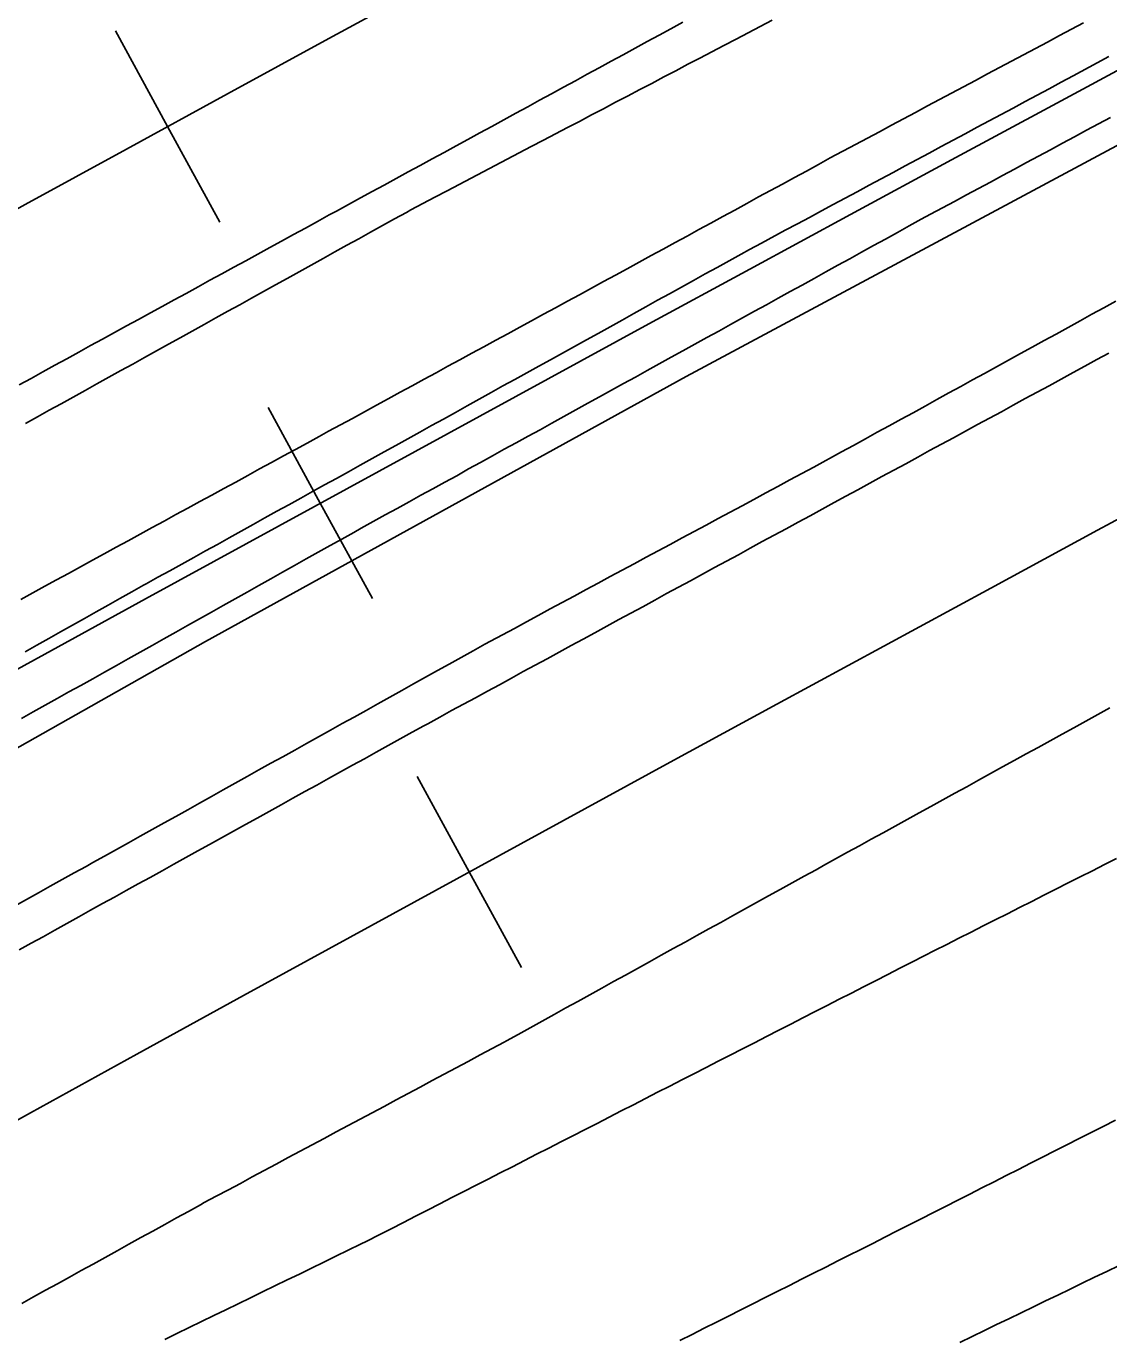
# Model space of a CAD drawing. Extents: x 1901471 to 1963503, y 756461 to 799997.
# Drawn here: x 1928420.2 to 1928499.8, y 772468.4 to 772564.7 of the extents above; entities that cross this region are included whole.
import ezdxf

# ---------------------------------------------------------------- set-up
doc = ezdxf.new("R2010")
doc.units = 0
for name, color, linetype in [('RD_EX_DR_ErosCtrl', 7, 'Continuous'), ('RD_EX_Fence_Other', 7, 'Continuous'), ('RD_EX_H2O', 7, 'Continuous'), ('RD_EX_Road', 7, 'Continuous'), ('RD_HC_Cl', 7, 'Continuous'), ('RD_HC_Data_Tic', 7, 'Continuous')]:
    doc.layers.add(name, color=color, linetype=linetype)

msp = doc.modelspace()

# ---------------------------------------------------------------- linework, layer by layer
at = {"layer": 'RD_EX_DR_ErosCtrl'}
for points in [[(1928419.84, 772522.58), (1928420.72, 772523.06), (1928421.6, 772523.54), (1928422.47, 772524.02), (1928423.35, 772524.49), (1928424.23, 772524.97), (1928425.11, 772525.45), (1928425.98, 772525.93), (1928426.86, 772526.41), (1928427.74, 772526.89), (1928428.62, 772527.37), (1928429.5, 772527.85), (1928430.37, 772528.33), (1928431.25, 772528.81), (1928432.13, 772529.28), (1928433.01, 772529.76), (1928433.88, 772530.24), (1928434.76, 772530.72), (1928435.64, 772531.2), (1928436.52, 772531.68), (1928437.39, 772532.16), (1928438.27, 772532.64), (1928439.15, 772533.12), (1928440.03, 772533.59), (1928440.9, 772534.07), (1928441.78, 772534.55), (1928442.46, 772534.93), (1928443.34, 772535.4), (1928444.22, 772535.88), (1928445.1, 772536.36), (1928445.98, 772536.84), (1928446.85, 772537.32), (1928447.73, 772537.8), (1928448.61, 772538.27), (1928449.49, 772538.75), (1928450.37, 772539.23), (1928451.24, 772539.71), (1928452.12, 772540.19), (1928453, 772540.67), (1928453.88, 772541.14), (1928454.76, 772541.62), (1928455.63, 772542.1), (1928456.51, 772542.58), (1928457.39, 772543.06), (1928458.27, 772543.54), (1928459.15, 772544.01), (1928460.03, 772544.49), (1928460.9, 772544.97), (1928461.78, 772545.45), (1928462.66, 772545.93), (1928463.54, 772546.41), (1928464.42, 772546.88), (1928465.29, 772547.36), (1928466.17, 772547.84), (1928467.05, 772548.32), (1928467.93, 772548.8), (1928467.93, 772548.8), (1928468.81, 772549.28), (1928469.68, 772549.75), (1928470.56, 772550.23), (1928471.44, 772550.71), (1928472.32, 772551.19), (1928473.2, 772551.67), (1928474.07, 772552.15), (1928474.95, 772552.62), (1928475.83, 772553.1), (1928476.71, 772553.58), (1928477.59, 772554.06), (1928478.47, 772554.54), (1928479.34, 772555.02), (1928480.22, 772555.49), (1928480.31, 772555.54), (1928481.19, 772556.01), (1928482.08, 772556.48), (1928482.96, 772556.95), (1928483.84, 772557.42), (1928484.72, 772557.89), (1928485.6, 772558.37), (1928486.49, 772558.84), (1928487.37, 772559.31), (1928488.25, 772559.78), (1928489.13, 772560.25), (1928490.01, 772560.72), (1928490.9, 772561.19), (1928491.78, 772561.66), (1928492.66, 772562.13), (1928493.54, 772562.6), (1928494.43, 772563.07), (1928495.31, 772563.54), (1928496.19, 772564.01), (1928497.07, 772564.48), (1928497.95, 772564.95)], [(1928499.92, 772558), (1928499.04, 772557.52), (1928498.16, 772557.05), (1928497.28, 772556.57), (1928496.4, 772556.1), (1928495.52, 772555.62), (1928494.64, 772555.15), (1928493.76, 772554.68), (1928492.88, 772554.2), (1928492, 772553.73), (1928491.12, 772553.25), (1928490.23, 772552.78), (1928489.35, 772552.31), (1928488.47, 772551.83), (1928487.59, 772551.36), (1928486.71, 772550.88), (1928486.02, 772550.51), (1928485.14, 772550.03), (1928484.27, 772549.54), (1928483.39, 772549.06), (1928482.52, 772548.58), (1928481.64, 772548.09), (1928480.77, 772547.61), (1928479.89, 772547.13), (1928479.02, 772546.65), (1928478.14, 772546.16), (1928477.27, 772545.68), (1928476.39, 772545.2), (1928475.51, 772544.71), (1928474.64, 772544.23), (1928473.76, 772543.75), (1928472.89, 772543.27), (1928472.01, 772542.78), (1928471.14, 772542.3), (1928470.26, 772541.82), (1928469.39, 772541.33), (1928468.51, 772540.85), (1928467.64, 772540.37), (1928466.76, 772539.88), (1928465.88, 772539.4), (1928465.01, 772538.92), (1928464.13, 772538.44), (1928463.26, 772537.95), (1928462.38, 772537.47), (1928461.51, 772536.99), (1928460.63, 772536.5), (1928459.76, 772536.02), (1928458.88, 772535.54), (1928458.01, 772535.05), (1928457.13, 772534.57), (1928456.25, 772534.09), (1928455.38, 772533.61), (1928454.5, 772533.12), (1928453.63, 772532.64), (1928452.75, 772532.16), (1928451.88, 772531.67), (1928451, 772531.19), (1928450.13, 772530.71), (1928450.13, 772530.71), (1928449.25, 772530.23), (1928448.38, 772529.74), (1928447.5, 772529.26), (1928446.63, 772528.78), (1928445.75, 772528.29), (1928444.87, 772527.81), (1928444.32, 772527.5), (1928443.45, 772527.01), (1928442.57, 772526.53), (1928441.7, 772526.04), (1928440.83, 772525.55), (1928439.96, 772525.06), (1928439.08, 772524.57), (1928438.21, 772524.08), (1928437.34, 772523.59), (1928436.47, 772523.11), (1928435.59, 772522.62), (1928434.72, 772522.13), (1928433.85, 772521.64), (1928432.98, 772521.15), (1928432.1, 772520.66), (1928431.23, 772520.17), (1928430.36, 772519.68), (1928429.49, 772519.2), (1928428.62, 772518.71), (1928427.74, 772518.22), (1928426.87, 772517.73), (1928426, 772517.24), (1928425.13, 772516.75), (1928424.25, 772516.26), (1928423.38, 772515.78), (1928422.51, 772515.29), (1928421.64, 772514.8), (1928420.76, 772514.31), (1928419.89, 772513.82)]]:
    msp.add_lwpolyline(points, dxfattribs=at)
at = {"layer": 'RD_EX_Fence_Other'}
msp.add_lwpolyline([(1928917.87, 772770.09), (1928867.58, 772745.7), (1928819.7, 772722.09), (1928769.62, 772697.1), (1928720.17, 772672.48), (1928670.24, 772646.66), (1928620.65, 772620.52), (1928563.65, 772590.34), (1928513.62, 772563.01), (1928468.74, 772538.96), (1928433.42, 772519.49), (1928395.84, 772498.25), (1928359.58, 772477.65), (1928320.9, 772456.31), (1928299.49, 772447.1), (1928277.55, 772438.33)], dxfattribs=at)
at = {"layer": 'RD_EX_H2O'}
msp.add_lwpolyline([(1928420.16, 772518.72), (1928421.03, 772519.21), (1928421.9, 772519.7), (1928422.77, 772520.19), (1928423.64, 772520.68), (1928424.52, 772521.17), (1928425.39, 772521.66), (1928426.26, 772522.15), (1928427.13, 772522.64), (1928428, 772523.13), (1928428.87, 772523.62), (1928429.05, 772523.72), (1928429.92, 772524.2), (1928430.8, 772524.68), (1928431.67, 772525.17), (1928432.55, 772525.65), (1928433.42, 772526.14), (1928434.3, 772526.62), (1928435.17, 772527.11), (1928436.04, 772527.59), (1928436.92, 772528.08), (1928437.79, 772528.56), (1928438.67, 772529.05), (1928439.54, 772529.53), (1928440.42, 772530.02), (1928441.29, 772530.5), (1928442.17, 772530.99), (1928443.04, 772531.47), (1928443.92, 772531.96), (1928444.79, 772532.44), (1928445.66, 772532.92), (1928446.54, 772533.41), (1928447.41, 772533.89), (1928448.29, 772534.38), (1928449.16, 772534.86), (1928450.04, 772535.35), (1928450.91, 772535.83), (1928451.79, 772536.32), (1928452.66, 772536.8), (1928453.54, 772537.29), (1928454.41, 772537.77), (1928455.28, 772538.26), (1928456.16, 772538.74), (1928457.03, 772539.23), (1928457.91, 772539.71), (1928458.78, 772540.19), (1928459.66, 772540.68), (1928460.53, 772541.16), (1928461.41, 772541.65), (1928462.28, 772542.13), (1928463.16, 772542.62), (1928464.03, 772543.1), (1928464.03, 772543.1), (1928464.9, 772543.59), (1928465.78, 772544.07), (1928466.65, 772544.56), (1928467.53, 772545.04), (1928468.4, 772545.53), (1928469.28, 772546.01), (1928470.15, 772546.5), (1928471.03, 772546.98), (1928471.9, 772547.47), (1928472.78, 772547.95), (1928473.39, 772548.29), (1928474.27, 772548.76), (1928476.03, 772549.71), (1928476.92, 772550.18), (1928477.8, 772550.65), (1928478.68, 772551.13), (1928479.56, 772551.6), (1928480.44, 772552.07), (1928481.32, 772552.54), (1928482.2, 772553.02), (1928483.08, 772553.49), (1928483.96, 772553.96), (1928484.85, 772554.43), (1928485.73, 772554.91), (1928486.61, 772555.38), (1928487.49, 772555.85), (1928488.37, 772556.33), (1928489.25, 772556.8), (1928490.13, 772557.27), (1928491.01, 772557.74), (1928491.89, 772558.22), (1928492.78, 772558.69), (1928493.66, 772559.16), (1928494.54, 772559.63), (1928495.42, 772560.11), (1928496.3, 772560.58), (1928497.18, 772561.05), (1928498.94, 772562), (1928499.82, 772562.47)], dxfattribs=at)
at = {"layer": 'RD_EX_Road'}
for points in [[(1928419.72, 772538.34), (1928420.6, 772538.82), (1928421.47, 772539.3), (1928422.35, 772539.78), (1928423.23, 772540.26), (1928424.11, 772540.75), (1928424.98, 772541.23), (1928425.86, 772541.71), (1928426.74, 772542.19), (1928427.61, 772542.67), (1928428.49, 772543.15), (1928429.37, 772543.63), (1928430.24, 772544.11), (1928431.12, 772544.59), (1928432, 772545.07), (1928432.88, 772545.55), (1928433.75, 772546.03), (1928434.63, 772546.51), (1928435.51, 772546.99), (1928436.38, 772547.47), (1928437.26, 772547.95), (1928438.14, 772548.43), (1928439.01, 772548.91), (1928439.89, 772549.39), (1928440.77, 772549.87), (1928441.65, 772550.35), (1928442.52, 772550.83), (1928443.05, 772551.12), (1928443.93, 772551.6), (1928444.81, 772552.08), (1928445.68, 772552.55), (1928446.56, 772553.03), (1928447.44, 772553.51), (1928448.32, 772553.99), (1928449.2, 772554.47), (1928450.07, 772554.95), (1928450.95, 772555.43), (1928451.83, 772555.91), (1928452.71, 772556.38), (1928453.58, 772556.86), (1928454.46, 772557.34), (1928455.34, 772557.82), (1928456.22, 772558.3), (1928457.1, 772558.78), (1928457.97, 772559.26), (1928458.85, 772559.74), (1928459.73, 772560.22), (1928460.61, 772560.69), (1928461.48, 772561.17), (1928462.36, 772561.65), (1928463.24, 772562.13), (1928464.12, 772562.61), (1928465, 772563.09), (1928465.87, 772563.57), (1928466.75, 772564.05), (1928467.63, 772564.52), (1928468.51, 772565)], [(1928420.2, 772535.51), (1928421.07, 772535.99), (1928421.94, 772536.48), (1928422.82, 772536.96), (1928423.69, 772537.45), (1928424.57, 772537.93), (1928425.44, 772538.42), (1928426.32, 772538.9), (1928427.19, 772539.39), (1928428.07, 772539.87), (1928428.94, 772540.36), (1928429.81, 772540.84), (1928430.69, 772541.33), (1928431.56, 772541.81), (1928432.44, 772542.29), (1928433.31, 772542.78), (1928434.19, 772543.26), (1928435.06, 772543.75), (1928435.94, 772544.23), (1928436.81, 772544.72), (1928437.68, 772545.2), (1928438.56, 772545.69), (1928439.43, 772546.17), (1928440.31, 772546.66), (1928441.18, 772547.14), (1928442.06, 772547.63), (1928442.93, 772548.11), (1928443.81, 772548.6), (1928444.68, 772549.08), (1928445.55, 772549.57), (1928446.43, 772550.05), (1928447.3, 772550.54), (1928448.18, 772551.02), (1928448.51, 772551.2), (1928449.4, 772551.66), (1928450.28, 772552.13), (1928451.17, 772552.6), (1928452.05, 772553.06), (1928452.94, 772553.53), (1928453.82, 772553.99), (1928454.71, 772554.46), (1928455.59, 772554.92), (1928456.48, 772555.39), (1928457.36, 772555.85), (1928458.25, 772556.32), (1928459.13, 772556.78), (1928460.02, 772557.25), (1928460.9, 772557.71), (1928461.79, 772558.18), (1928462.67, 772558.64), (1928463.56, 772559.11), (1928464.44, 772559.57), (1928465.33, 772560.04), (1928466.21, 772560.5), (1928467.1, 772560.97), (1928467.98, 772561.43), (1928468.87, 772561.9), (1928469.75, 772562.36), (1928470.64, 772562.83), (1928471.52, 772563.29), (1928472.41, 772563.76), (1928473.3, 772564.22), (1928474.18, 772564.69), (1928475.07, 772565.15)], [(1928419.39, 772500.04), (1928420.26, 772500.53), (1928421.14, 772501.01), (1928422.01, 772501.5), (1928422.89, 772501.98), (1928423.76, 772502.47), (1928424.64, 772502.95), (1928425.13, 772503.23), (1928426, 772503.71), (1928426.87, 772504.2), (1928427.75, 772504.69), (1928428.62, 772505.17), (1928429.49, 772505.66), (1928430.37, 772506.15), (1928431.24, 772506.63), (1928432.11, 772507.12), (1928432.99, 772507.61), (1928433.86, 772508.09), (1928434.73, 772508.58), (1928435.61, 772509.07), (1928436.48, 772509.55), (1928437.35, 772510.04), (1928438.23, 772510.53), (1928439.1, 772511.01), (1928439.98, 772511.5), (1928440.85, 772511.99), (1928441.72, 772512.47), (1928442.6, 772512.96), (1928443.47, 772513.45), (1928444.34, 772513.93), (1928445.22, 772514.42), (1928446.09, 772514.91), (1928446.96, 772515.39), (1928447.84, 772515.88), (1928448.71, 772516.36), (1928449.58, 772516.85), (1928450.46, 772517.34), (1928451.33, 772517.82), (1928452.2, 772518.31), (1928453.08, 772518.8), (1928453.95, 772519.28), (1928454.36, 772519.51), (1928455.24, 772519.98), (1928456.12, 772520.45), (1928457, 772520.93), (1928457.88, 772521.4), (1928458.76, 772521.88), (1928459.64, 772522.35), (1928460.52, 772522.82), (1928461.4, 772523.3), (1928462.28, 772523.77), (1928463.16, 772524.25), (1928464.05, 772524.72), (1928464.93, 772525.19), (1928465.81, 772525.67), (1928466.69, 772526.14), (1928467.57, 772526.62), (1928468.45, 772527.09), (1928469.33, 772527.56), (1928470.21, 772528.04), (1928471.09, 772528.51), (1928471.97, 772528.99), (1928472.85, 772529.46), (1928473.73, 772529.93), (1928474.61, 772530.41), (1928475.49, 772530.88), (1928476.37, 772531.36), (1928477.25, 772531.83), (1928478.13, 772532.3), (1928479.01, 772532.78), (1928479.29, 772532.93), (1928480.17, 772533.41), (1928481.04, 772533.89), (1928481.92, 772534.38), (1928482.79, 772534.86), (1928483.67, 772535.34), (1928484.55, 772535.82), (1928485.42, 772536.3), (1928486.3, 772536.78), (1928487.17, 772537.27), (1928488.05, 772537.75), (1928488.93, 772538.23), (1928489.8, 772538.71), (1928490.68, 772539.19), (1928491.56, 772539.67), (1928492.43, 772540.16), (1928493.31, 772540.64), (1928494.18, 772541.12), (1928495.06, 772541.6), (1928495.94, 772542.08), (1928496.81, 772542.56), (1928497.69, 772543.05), (1928498.56, 772543.53), (1928499.44, 772544.01), (1928500.32, 772544.49)], [(1928419.73, 772496.83), (1928420.6, 772497.31), (1928421.48, 772497.79), (1928422.35, 772498.28), (1928423.23, 772498.76), (1928424.1, 772499.25), (1928424.98, 772499.73), (1928425.85, 772500.22), (1928426.73, 772500.7), (1928427.6, 772501.18), (1928428.48, 772501.67), (1928429.35, 772502.15), (1928430.23, 772502.64), (1928431.1, 772503.12), (1928431.98, 772503.61), (1928432.85, 772504.09), (1928433.72, 772504.57), (1928434.6, 772505.06), (1928435.47, 772505.54), (1928436.35, 772506.03), (1928437.22, 772506.51), (1928438.1, 772507), (1928438.97, 772507.48), (1928439.85, 772507.96), (1928440.72, 772508.45), (1928441.6, 772508.93), (1928442.47, 772509.42), (1928443.35, 772509.9), (1928444.22, 772510.39), (1928445.1, 772510.87), (1928445.97, 772511.36), (1928446.85, 772511.84), (1928447.72, 772512.32), (1928448.6, 772512.81), (1928449.47, 772513.29), (1928449.75, 772513.44), (1928450.63, 772513.92), (1928451.5, 772514.4), (1928452.38, 772514.88), (1928453.26, 772515.35), (1928454.14, 772515.83), (1928455.02, 772516.31), (1928455.9, 772516.79), (1928456.77, 772517.27), (1928457.65, 772517.74), (1928458.53, 772518.22), (1928459.41, 772518.7), (1928460.29, 772519.18), (1928461.17, 772519.65), (1928462.04, 772520.13), (1928462.92, 772520.61), (1928463.8, 772521.09), (1928464.68, 772521.56), (1928465.56, 772522.04), (1928466.44, 772522.52), (1928467.31, 772523), (1928468.19, 772523.48), (1928469.07, 772523.95), (1928469.95, 772524.43), (1928470.83, 772524.91), (1928471.71, 772525.39), (1928472.58, 772525.86), (1928473.46, 772526.34), (1928474.34, 772526.82), (1928475.22, 772527.3), (1928476.1, 772527.77), (1928476.98, 772528.25), (1928477.85, 772528.73), (1928478.73, 772529.21), (1928479.61, 772529.69), (1928480.49, 772530.16), (1928481.37, 772530.64), (1928482.25, 772531.12), (1928483.12, 772531.6), (1928484, 772532.07), (1928484.88, 772532.55), (1928485.76, 772533.03), (1928486.64, 772533.51), (1928487.51, 772533.99), (1928488.39, 772534.46), (1928489.27, 772534.94), (1928490.15, 772535.42), (1928491.03, 772535.9), (1928491.91, 772536.37), (1928492.78, 772536.85), (1928493.66, 772537.33), (1928494.54, 772537.81), (1928495.42, 772538.28), (1928496.3, 772538.76), (1928497.18, 772539.24), (1928498.05, 772539.72), (1928498.93, 772540.2), (1928499.81, 772540.67)], [(1928499.87, 772514.6), (1928498.99, 772514.12), (1928498.12, 772513.63), (1928497.24, 772513.15), (1928496.37, 772512.67), (1928495.49, 772512.19), (1928494.62, 772511.7), (1928493.74, 772511.22), (1928492.86, 772510.74), (1928491.99, 772510.26), (1928491.11, 772509.78), (1928490.24, 772509.29), (1928489.36, 772508.81), (1928488.48, 772508.33), (1928487.61, 772507.85), (1928486.73, 772507.36), (1928485.86, 772506.88), (1928484.98, 772506.4), (1928484.1, 772505.92), (1928483.23, 772505.43), (1928482.35, 772504.95), (1928481.48, 772504.47), (1928480.6, 772503.99), (1928479.73, 772503.51), (1928478.85, 772503.02), (1928478.29, 772502.71), (1928477.41, 772502.23), (1928476.54, 772501.74), (1928475.66, 772501.26), (1928474.79, 772500.78), (1928473.91, 772500.29), (1928473.04, 772499.81), (1928472.16, 772499.33), (1928471.29, 772498.84), (1928470.41, 772498.36), (1928469.54, 772497.87), (1928468.66, 772497.39), (1928467.79, 772496.91), (1928466.91, 772496.42), (1928466.04, 772495.94), (1928465.16, 772495.45), (1928464.29, 772494.97), (1928463.41, 772494.49), (1928462.54, 772494), (1928461.66, 772493.52), (1928460.79, 772493.03), (1928459.91, 772492.55), (1928459.04, 772492.07), (1928458.16, 772491.58), (1928457.29, 772491.1), (1928456.41, 772490.61), (1928455.54, 772490.13), (1928455.37, 772490.04), (1928454.49, 772489.57), (1928453.61, 772489.1), (1928452.72, 772488.62), (1928451.84, 772488.15), (1928450.96, 772487.68), (1928450.08, 772487.21), (1928449.2, 772486.74), (1928448.32, 772486.27), (1928447.44, 772485.79), (1928446.55, 772485.32), (1928445.67, 772484.85), (1928444.79, 772484.38), (1928443.91, 772483.91), (1928443.03, 772483.44), (1928442.15, 772482.96), (1928441.27, 772482.49), (1928440.38, 772482.02), (1928439.5, 772481.55), (1928438.62, 772481.08), (1928437.74, 772480.6), (1928436.86, 772480.13), (1928435.98, 772479.66), (1928435.1, 772479.19), (1928434.21, 772478.72), (1928433.33, 772478.25), (1928433.04, 772478.09), (1928432.17, 772477.6), (1928431.29, 772477.12), (1928430.42, 772476.64), (1928429.54, 772476.15), (1928428.67, 772475.67), (1928427.79, 772475.18), (1928426.92, 772474.7), (1928426.04, 772474.22), (1928425.17, 772473.73), (1928424.29, 772473.25), (1928423.42, 772472.77), (1928422.54, 772472.28), (1928421.67, 772471.8), (1928420.79, 772471.32), (1928419.92, 772470.83)], [(1928430.42, 772468.19), (1928431.32, 772468.63), (1928432.22, 772469.06), (1928433.12, 772469.5), (1928434.02, 772469.94), (1928434.92, 772470.37), (1928435.82, 772470.81), (1928436.72, 772471.25), (1928437.62, 772471.68), (1928438.52, 772472.12), (1928439.42, 772472.56), (1928440.32, 772472.99), (1928441.21, 772473.43), (1928442.11, 772473.87), (1928443.01, 772474.3), (1928443.91, 772474.74), (1928444.81, 772475.18), (1928445.28, 772475.42), (1928446.18, 772475.87), (1928447.07, 772476.33), (1928447.96, 772476.78), (1928448.85, 772477.24), (1928449.74, 772477.7), (1928450.63, 772478.15), (1928451.52, 772478.61), (1928452.41, 772479.06), (1928453.3, 772479.52), (1928454.19, 772479.97), (1928455.08, 772480.43), (1928455.97, 772480.88), (1928456.86, 772481.34), (1928457.75, 772481.8), (1928458.64, 772482.25), (1928459.53, 772482.71), (1928460.42, 772483.16), (1928461.31, 772483.62), (1928462.2, 772484.07), (1928463.09, 772484.53), (1928463.98, 772484.99), (1928464.87, 772485.44), (1928465.76, 772485.9), (1928466.65, 772486.35), (1928467.54, 772486.81), (1928468.43, 772487.26), (1928469.32, 772487.72), (1928470.21, 772488.18), (1928471.1, 772488.63), (1928471.99, 772489.09), (1928472.88, 772489.54), (1928473.77, 772490), (1928474.66, 772490.45), (1928475.55, 772490.91), (1928476.44, 772491.36), (1928477.33, 772491.82), (1928478.22, 772492.28), (1928479.11, 772492.73), (1928480, 772493.19), (1928480.89, 772493.64), (1928481.78, 772494.1), (1928482.67, 772494.55), (1928483.56, 772495.01), (1928484.45, 772495.47), (1928485.34, 772495.92), (1928486.23, 772496.38), (1928487, 772496.77), (1928487.9, 772497.22), (1928488.79, 772497.67), (1928489.68, 772498.12), (1928490.57, 772498.58), (1928491.46, 772499.03), (1928492.36, 772499.48), (1928493.25, 772499.93), (1928494.14, 772500.38), (1928495.03, 772500.83), (1928495.92, 772501.29), (1928496.82, 772501.74), (1928497.71, 772502.19), (1928498.6, 772502.64), (1928499.49, 772503.09), (1928500.38, 772503.54)], [(1928500.29, 772484.3), (1928499.4, 772483.85), (1928498.51, 772483.4), (1928497.62, 772482.95), (1928496.72, 772482.49), (1928495.83, 772482.04), (1928494.94, 772481.59), (1928494.05, 772481.14), (1928493.16, 772480.68), (1928492.27, 772480.23), (1928491.37, 772479.78), (1928490.48, 772479.33), (1928489.59, 772478.87), (1928488.7, 772478.42), (1928487.81, 772477.97), (1928486.92, 772477.52), (1928486.02, 772477.06), (1928485.13, 772476.61), (1928484.24, 772476.16), (1928483.35, 772475.71), (1928482.46, 772475.25), (1928481.57, 772474.8), (1928480.68, 772474.35), (1928479.9, 772473.96), (1928479.01, 772473.51), (1928478.11, 772473.06), (1928477.22, 772472.61), (1928476.33, 772472.16), (1928475.44, 772471.71), (1928474.54, 772471.26), (1928473.65, 772470.81), (1928472.76, 772470.36), (1928471.86, 772469.91), (1928470.97, 772469.46), (1928470.08, 772469.01), (1928469.18, 772468.56), (1928468.29, 772468.11)], [(1928500.56, 772473.63), (1928499.66, 772473.19), (1928498.76, 772472.76), (1928497.86, 772472.32), (1928496.96, 772471.89), (1928496.06, 772471.45), (1928495.16, 772471.02), (1928494.26, 772470.58), (1928493.36, 772470.15), (1928492.46, 772469.71), (1928491.56, 772469.28), (1928490.66, 772468.84), (1928489.76, 772468.41), (1928488.86, 772467.97)]]:
    msp.add_lwpolyline(points, dxfattribs=at)
at = {"layer": 'RD_HC_Cl'}
for centre, radius, start, end in [((1933934.019, 762479.741), 11482.379, 112.0131601, 122.8458902), ((1933920.665, 762509.144), 11420.505, 112.014247, 122.8463779), ((1933910.025, 762523.402), 11373.858, 112.013249, 123.5418878)]:
    msp.add_arc(centre, radius, start, end, dxfattribs=at)
at = {"layer": 'RD_HC_Data_Tic'}
for p, q in [((1928430.639, 772557.332), (1928426.805, 772564.353)), ((1928430.639, 772557.332), (1928434.474, 772550.31)), ((1928441.856, 772529.652), (1928438.018, 772536.671)), ((1928441.856, 772529.652), (1928445.694, 772522.632)), ((1928452.803, 772502.549), (1928448.964, 772509.568)), ((1928452.803, 772502.549), (1928456.641, 772495.53))]:
    msp.add_line(p, q, dxfattribs=at)

doc.saveas('drawing.dxf')
